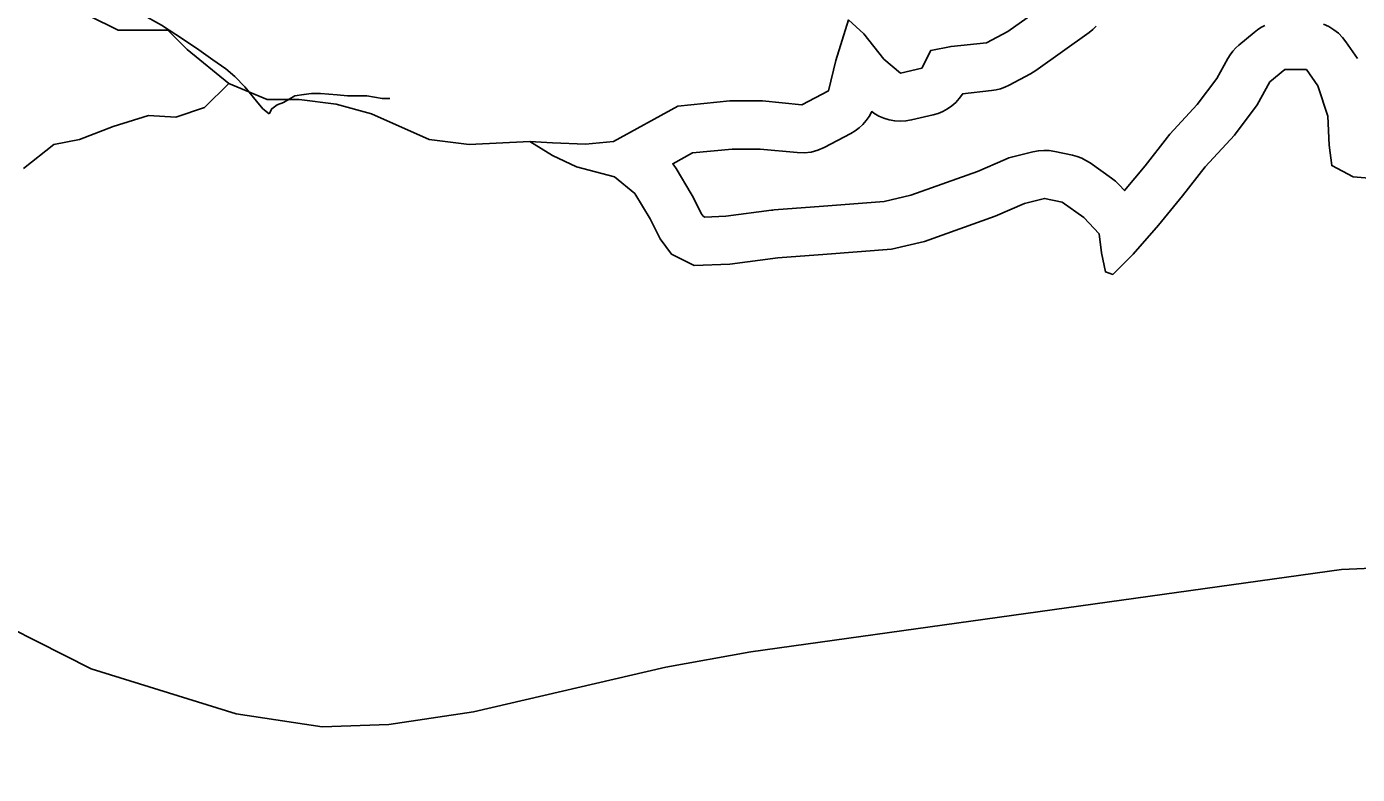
# Model space of a CAD drawing. Extents: x 1950930 to 2061844, y 904556 to 1017002.
# Drawn here: x 1987883 to 1989958, y 1006680 to 1007845 of the extents above; entities that cross this region are included whole.
import ezdxf

# ---------------------------------------------------------------- set-up
doc = ezdxf.new("R2010")
doc.units = 0
for name, color, linetype in [('Exist Hydrographic Buffer Line', 7, 'Continuous'), ('Exist Hydrographic Creek Single Shore', 7, 'Continuous'), ('Exist Hydrographic Lake Shore', 7, 'Continuous'), ('Exist Hydrographic Misc Water Feature', 7, 'Continuous'), ('Exist Road Secondary Type 51 Attributed', 7, 'Continuous')]:
    doc.layers.add(name, color=color, linetype=linetype)

msp = doc.modelspace()

# ---------------------------------------------------------------- linework, layer by layer
at = {"layer": 'Exist Hydrographic Buffer Line'}
for points in [[(1989550.9, 1007845.7), (1989545.5, 1007840.5), (1989539.7, 1007835.8), (1989456.9, 1007776.6), (1989452.7, 1007773.8), (1989448.4, 1007771.4), (1989414.9, 1007753.6), (1989408.4, 1007750.6), (1989401.7, 1007748.2), (1989394.8, 1007746.4), (1989387.7, 1007745.3), (1989342.6, 1007740.5), (1989342.2, 1007739.8), (1989337.4, 1007733.1), (1989331.9, 1007727), (1989325.7, 1007721.6), (1989319, 1007716.9), (1989311.8, 1007712.9), (1989304.3, 1007709.7), (1989296.4, 1007707.4), (1989262.9, 1007699.5), (1989254.2, 1007698), (1989245.5, 1007697.5), (1989236.8, 1007698.1), (1989228.2, 1007699.6), (1989219.8, 1007702.1), (1989211.8, 1007705.6), (1989204.2, 1007710), (1989200.9, 1007712.5), (1989200.6, 1007711.9), (1989196.8, 1007705), (1989192.3, 1007698.5), (1989187, 1007692.6), (1989181.2, 1007687.2), (1989174.9, 1007682.5), (1989168.1, 1007678.5), (1989126.7, 1007656.8), (1989116.8, 1007652.4), (1989106.3, 1007649.6), (1989095.5, 1007648.3), (1989084.7, 1007648.6), (1989027.2, 1007654.1), (1988983.2, 1007654.1), (1988921.3, 1007648.1), (1988890.7, 1007631.3), (1988892.4, 1007629.1), (1988896, 1007623.7), (1988919.6, 1007584.2), (1988921.1, 1007581.7), (1988922.4, 1007579.2), (1988935.1, 1007553.6), (1988938.2, 1007549.5), (1988940.8, 1007548.3), (1988973.3, 1007549.4), (1989044.6, 1007558.8), (1989046.7, 1007559.1), (1989048.7, 1007559.3), (1989125.5, 1007565.2), (1989220.4, 1007572.6), (1989262, 1007582.2), (1989365.9, 1007619.4), (1989409, 1007638.1), (1989414.8, 1007640.3), (1989420.7, 1007642.1), (1989452.2, 1007650), (1989460.6, 1007651.6), (1989469.2, 1007652.2), (1989477.7, 1007651.8), (1989486.2, 1007650.5), (1989513.8, 1007644.6), (1989521.1, 1007642.7), (1989528.2, 1007640), (1989534.9, 1007636.6), (1989541.3, 1007632.5), (1989574.8, 1007608.9), (1989581, 1007604), (1989586.7, 1007598.5), (1989595, 1007589.5), (1989626.9, 1007628.1), (1989661.8, 1007672.7), (1989663.6, 1007675), (1989665.6, 1007677.3), (1989708.4, 1007723.8), (1989738.6, 1007764.1), (1989755.8, 1007795.1), (1989759.4, 1007801), (1989763.6, 1007806.5), (1989768.3, 1007811.7), (1989773.4, 1007816.3), (1989797, 1007836), (1989802.2, 1007840), (1989807.7, 1007843.5), (1989813.5, 1007846.5)], [(1989905.1, 1007848.6), (1989913.4, 1007844.9), (1989921.1, 1007840.2), (1989928.3, 1007834.6), (1989934.7, 1007828.2), (1989940.2, 1007821.1), (1989958, 1007795.5)]]:
    msp.add_lwpolyline(points, dxfattribs=at)
at = {"layer": 'Exist Hydrographic Creek Single Shore'}
for points in [[(1988198.5, 1007756.6), (1988133.5, 1007809.1), (1988103.5, 1007839.2), (1988063.5, 1007839.2), (1988026, 1007839.2), (1987981, 1007861.7)], [(1988198.5, 1007756.6), (1988161, 1007719.1), (1988116, 1007704.1), (1988073.5, 1007706.6), (1988018.5, 1007689.1), (1987966, 1007669.1), (1987926, 1007661.5), (1987878.5, 1007624)], [(1988668, 1007666), (1988573.5, 1007661.5), (1988511, 1007669.1), (1988421, 1007709.1), (1988366, 1007724.1), (1988308.5, 1007731.6), (1988258.5, 1007731.6), (1988198.5, 1007756.6)]]:
    msp.add_lwpolyline(points, dxfattribs=at)
at = {"layer": 'Exist Hydrographic Lake Shore'}
for points in [[(1989496.1, 1007896.8), (1989413.3, 1007837.6), (1989379.7, 1007819.9), (1989324.5, 1007814), (1989293, 1007808), (1989279.2, 1007780.4), (1989245.7, 1007772.5), (1989220, 1007794.2), (1989188.5, 1007833.7), (1989164.8, 1007855.4), (1989145.1, 1007792.3), (1989133.3, 1007744.9), (1989091.9, 1007723.2), (1989030.8, 1007729.1), (1988979.5, 1007729.1), (1988898.7, 1007721.2), (1988798.1, 1007666), (1988754.8, 1007662), (1988703.5, 1007664), (1988668, 1007666), (1988703.5, 1007644.3), (1988740.9, 1007626.5), (1988800.1, 1007610.7), (1988831.6, 1007585.1), (1988855.3, 1007545.6), (1988871.1, 1007514.1), (1988888.8, 1007490.4), (1988924.3, 1007472.6), (1988979.5, 1007474.6), (1989054.4, 1007484.5), (1989131.3, 1007490.4), (1989231.9, 1007498.3), (1989283.1, 1007510.1), (1989393.5, 1007549.6), (1989438.9, 1007569.3), (1989470.4, 1007577.2), (1989498, 1007571.3), (1989531.6, 1007547.6), (1989555.2, 1007522), (1989559.2, 1007492.4), (1989565.1, 1007462.8), (1989576.9, 1007458.8), (1989608.5, 1007490.4), (1989647.9, 1007535.8), (1989685.3, 1007581.1), (1989720.8, 1007626.5), (1989766.2, 1007675.9)], [(1989766.2, 1007675.9), (1989801.7, 1007723.2), (1989821.4, 1007758.7), (1989845, 1007778.4), (1989878.6, 1007778.4), (1989896.3, 1007752.8), (1989912.1, 1007705.4), (1989914.1, 1007660.1), (1989918, 1007628.5), (1989951.5, 1007610.7), (1990000.8, 1007606.8)]]:
    msp.add_lwpolyline(points, dxfattribs=at)
at = {"layer": 'Exist Hydrographic Misc Water Feature'}
for points in [[(1987903.9, 1008111.2), (1987908, 1008109.3), (1987916, 1008101.2), (1987924, 1008085.3), (1987933.8, 1008059.2), (1987945.9, 1008025.3), (1987953.7, 1007995.2), (1987961.9, 1007973.2), (1987973.8, 1007951.2), (1987979.7, 1007939.2), (1987981.8, 1007935.2), (1988001.7, 1007907.2), (1988023.8, 1007889.1), (1988061.8, 1007865.1), (1988093.8, 1007847.1), (1988127.8, 1007825), (1988151.8, 1007809), (1988173.7, 1007793.1), (1988193.8, 1007779), (1988207.8, 1007767), (1988223.8, 1007751), (1988241.8, 1007729), (1988251.6, 1007717), (1988261.7, 1007709)], [(1988449.7, 1007732.9), (1988437.8, 1007732.9), (1988413.8, 1007737), (1988397.8, 1007737), (1988383.7, 1007737), (1988367.7, 1007738.9), (1988341.7, 1007741), (1988327.7, 1007741), (1988315.8, 1007739), (1988301.7, 1007737), (1988283.8, 1007727), (1988273.8, 1007723), (1988265.8, 1007717), (1988261.7, 1007709)]]:
    msp.add_lwpolyline(points, dxfattribs=at)
at = {"layer": 'Exist Road Secondary Type 51 Attributed'}
msp.add_lwpolyline([(1991864.9, 1006679.9), (1990503, 1006823.2), (1990134.3, 1006967.5), (1989992.5, 1007001.5), (1989933.1, 1006999.3), (1989012.2, 1006870.8), (1988880.1, 1006846.9), (1988579.9, 1006777.3), (1988448.1, 1006757.7), (1988344, 1006753.8), (1988209.9, 1006774), (1987984.1, 1006844.3), (1987774.2, 1006950.5), (1987724.3, 1006982.6), (1987556.2, 1007046.9), (1987088.3, 1007121.6), (1986732.3, 1007242.1), (1985613.1, 1007677.7)], dxfattribs=at)

doc.saveas('drawing.dxf')
